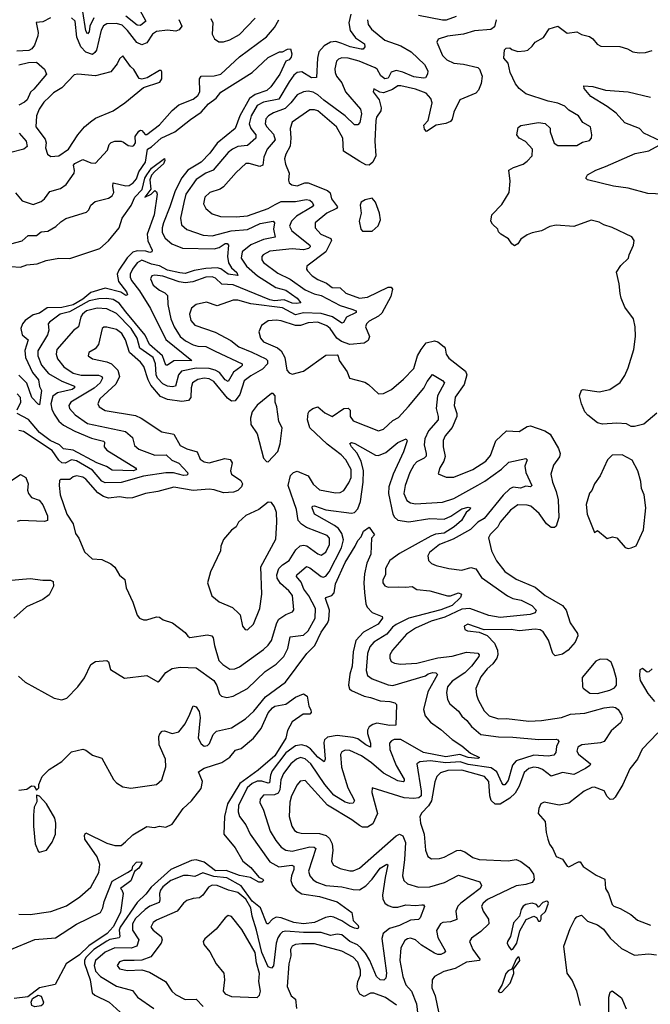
# Model space of a CAD drawing. Extents: x 1468344 to 1613994, y 525695 to 643861.
# Tile 330 of 427: x 1546570 to 1550514, y 620272 to 626425. Entities that reach past the tile are written whole.
import ezdxf

# ---------------------------------------------------------------- set-up
doc = ezdxf.new("R2010")
doc.units = 0

msp = doc.modelspace()

# ---------------------------------------------------------------- linework, layer by layer
at = {"layer": '0CON10XD'}
for points in [[(1547321.8, 626485), (1547358.5, 626415), (1547325, 626388), (1547305, 626390.9), (1547235, 626446.9)], [(1546543.5, 625343.5), (1546585, 625293.1), (1546655, 625270), (1546705, 625288.8), (1546725.3, 625304.7), (1546759.6, 625350.4), (1546825, 625370.9), (1546860.5, 625395), (1546911.4, 625465), (1546913.6, 625483.6), (1546906.5, 625515), (1546915, 625526.2), (1546965, 625551.1), (1547015, 625530), (1547045, 625529.4), (1547119.8, 625610.2), (1547130.8, 625645), (1547142.4, 625657.6), (1547165, 625666.5), (1547205, 625666.5), (1547220.6, 625660.6), (1547249.7, 625639.7), (1547275, 625634.4), (1547285, 625638.6), (1547295.4, 625655.4), (1547292, 625695), (1547315, 625729.2), (1547325, 625734.7), (1547335, 625731.5), (1547355, 625707.3), (1547365, 625706.5), (1547445, 625767.7), (1547523.5, 625856.5), (1547565, 625893.4), (1547655, 625928.7), (1547685, 625950.9), (1547697.5, 625975), (1547695.9, 626055), (1547705, 626072.7), (1547786.2, 626073.8), (1547827.5, 626085), (1547945, 626192.6), (1548113.1, 626316.9), (1548163.8, 626376.2), (1548191.5, 626425)], [(1546764, 626436), (1546715, 626412.5), (1546672.7, 626407.3), (1546685.3, 626345.3), (1546683.5, 626325), (1546663.2, 626265), (1546646.3, 626243.7), (1546627.3, 626232.7), (1546551.5, 626228.5)], [(1548641, 626459), (1548628.4, 626405), (1548636.6, 626356.6), (1548671, 626311), (1548726, 626275), (1548728.4, 626255), (1548718.3, 626241.7), (1548705, 626240.9), (1548636.2, 626255), (1548585.6, 626275.6), (1548548.3, 626288.3), (1548515, 626284.3), (1548475, 626261.2), (1548441.6, 626225), (1548431.9, 626185), (1548426.6, 626063.4), (1548395, 626062), (1548335, 626098.1), (1548305, 626094.7), (1548285, 626078), (1548255, 626037.1), (1548191.7, 625928.3), (1548095, 625910.4), (1548055, 625887.9), (1548018, 625825), (1548005.6, 625775), (1548015.7, 625745), (1548047, 625705), (1548047.5, 625685), (1547995, 625639.3), (1547935, 625633.2), (1547900.9, 625615), (1547875, 625594.6), (1547780.6, 625485), (1547735, 625466.6), (1547675, 625425.3), (1547610.5, 625335), (1547597.3, 625282.7), (1547576, 625185), (1547582.4, 625142.4), (1547615, 625114.6), (1547717.8, 625077.8), (1547775, 625075.2), (1547893.9, 625106.1), (1547995, 625114), (1548075, 625151.2), (1548156, 625165), (1548163.5, 625155), (1548157.9, 625115), (1548168.9, 625065), (1548095, 625051.3), (1548015, 625018.8), (1547961.6, 624975), (1547955.3, 624935), (1547988.6, 624885), (1548058.1, 624825), (1548172.3, 624752.3), (1548234.9, 624734.9), (1548305.3, 624685), (1548328, 624655), (1548301.6, 624651.6), (1548275, 624653.5), (1548225, 624674.1), (1548165, 624668.8), (1548135, 624674.7), (1547905, 624768.6), (1547835, 624771.6), (1547795, 624809.2), (1547775, 624817.6), (1547735, 624815.2), (1547652.3, 624787.7), (1547605, 624781.2), (1547567.4, 624787.4), (1547465, 624822.8), (1547415, 624828.9), (1547396.2, 624825), (1547387.8, 624805), (1547405.6, 624765), (1547444.3, 624735), (1547478.9, 624718.9), (1547495, 624702), (1547497.8, 624645), (1547515.8, 624555), (1547536.8, 624505), (1547575, 624445.3), (1547608, 624418), (1547655, 624393), (1547685, 624385.2), (1547735, 624383.6), (1547793.7, 624353.7), (1547961.4, 624275), (1547961.9, 624265), (1547952.9, 624255), (1547908.4, 624221.6), (1547875.2, 624164.8), (1547855, 624174.1), (1547819.6, 624219.6), (1547792, 624235), (1547754.7, 624244.7), (1547675, 624247.7), (1547581.4, 624228.6), (1547564.5, 624205.5), (1547544.8, 624135.2), (1547525, 624130.7), (1547495, 624135.6), (1547465, 624149.5), (1547431.7, 624185), (1547424.6, 624205), (1547420.3, 624275), (1547404.6, 624314.6), (1547321.3, 624371.3), (1547304.8, 624435), (1547267.2, 624495), (1547175, 624588), (1547115, 624617.3), (1547055, 624623.1), (1546988.7, 624605), (1546962.5, 624585), (1546952.5, 624567.5), (1546937.8, 624505), (1546906.5, 624483.5), (1546802.7, 624365), (1546799.2, 624335), (1546807.7, 624305), (1546845.6, 624255.6), (1546905.8, 624215.8), (1546955, 624204.5), (1547063.4, 624203.4), (1547083.3, 624195), (1547089.2, 624185), (1547072.9, 624155), (1547037.2, 624122.8), (1546890.5, 624035), (1546877.3, 624015), (1546881.2, 623995), (1546917.1, 623955), (1546995, 623901), (1547231.9, 623851.9), (1547276.4, 623815), (1547288.5, 623765), (1547315, 623741.1), (1547415, 623703.2), (1547485.5, 623705), (1547521.5, 623671.5), (1547565, 623654.5), (1547619.5, 623595), (1547622.9, 623585), (1547615, 623578.1), (1547595, 623577.5), (1547532.5, 623592.5), (1547485, 623593.5), (1547345, 623573.1), (1547205, 623533.8), (1547105, 623529.8), (1547085, 623540.2), (1547025, 623609.3), (1546925, 623668.8), (1546895, 623673.6), (1546855, 623652.7), (1546835, 623655.7), (1546815, 623673.2), (1546773.6, 623733.6), (1546595, 623851.8), (1546565, 623857.9)], [(1548744.7, 626425), (1548750.3, 626395), (1548769.7, 626365), (1548855, 626297), (1548955, 626260.8), (1549017.9, 626225), (1549102.7, 626145), (1549121.9, 626105), (1549120, 626085), (1549108.2, 626061.8), (1549095, 626058.9), (1549035, 626068.6), (1548967.6, 626097.6), (1548925, 626106.8), (1548893.9, 626096.1), (1548875, 626058.8), (1548855, 626056.4), (1548828.4, 626075), (1548806.7, 626115), (1548794.6, 626125), (1548694.4, 626165), (1548625, 626184.3), (1548585, 626186.1), (1548565, 626179.1), (1548551.8, 626165), (1548541.9, 626118.1), (1548543.2, 626095), (1548552.6, 626072.6), (1548585, 626029.5), (1548608.3, 625975), (1548702.1, 625865), (1548707.3, 625837.3), (1548697.9, 625782.1), (1548685, 625767.8), (1548665, 625768.5), (1548604.9, 625824.9), (1548473, 625923), (1548435.8, 625955), (1548405, 625971.7), (1548375, 625979), (1548345.8, 625974.2), (1548305, 625956.4), (1548266.6, 625905), (1548229.8, 625870.2), (1548156.8, 625843.2), (1548126.4, 625825), (1548110.4, 625805), (1548106.6, 625775), (1548116.8, 625755), (1548158.7, 625708.7), (1548167.3, 625675), (1548118.3, 625615), (1548097.1, 625565), (1548090, 625515), (1548072.6, 625507.4), (1548005, 625526.2), (1547984.1, 625525.9), (1547925, 625470), (1547845, 625380.4), (1547823.6, 625366.4), (1547758.6, 625345), (1547728.1, 625315), (1547719.5, 625275), (1547734.4, 625245), (1547775, 625212.5), (1547825.4, 625195.4), (1547925, 625193.2), (1547995, 625198.8), (1548125, 625244.4), (1548169, 625271), (1548205, 625289.4), (1548295, 625288.9), (1548361.7, 625301.7), (1548385, 625297.1), (1548400, 625285), (1548407.5, 625265), (1548398.9, 625255), (1548302.3, 625197.7), (1548270.3, 625165), (1548258.4, 625135), (1548273.3, 625105), (1548385.5, 625015), (1548387.3, 625005), (1548376.9, 624995), (1548345, 624987.2), (1548275, 624992.7), (1548135, 624978.4), (1548093.7, 624956.3), (1548084.7, 624945.3), (1548084.6, 624925), (1548095, 624908.1), (1548185, 624841.1), (1548262.6, 624802.6), (1548355, 624737.8), (1548411.5, 624711.5), (1548455, 624702.2), (1548575, 624639.3), (1548647, 624617), (1548675.7, 624605), (1548674.4, 624595), (1548615, 624565.8), (1548595, 624532.5), (1548585, 624527.7), (1548527.6, 624567.6), (1548455, 624589.5), (1548345, 624594.1), (1548295, 624580), (1548215, 624625.1), (1548015, 624649.1), (1547935, 624672.7), (1547905, 624672.3), (1547805, 624637.1), (1547739.7, 624659.7), (1547675, 624645.5), (1547645, 624621.4), (1547632.3, 624585), (1547640.8, 624545), (1547665, 624516.4), (1547793.1, 624473.1), (1547891.1, 624421.1), (1547940.2, 624380.2), (1548022.7, 624347.3), (1548110.4, 624305), (1548119.7, 624295), (1548119.7, 624275), (1548089.9, 624240.1), (1548015, 624200.3), (1547975, 624167.3), (1547947, 624083), (1547917.4, 624042.6), (1547895, 624042), (1547869.5, 624059.5), (1547785, 624163.6), (1547755, 624180.2), (1547725, 624184.8), (1547685, 624177.1), (1547652.1, 624155), (1547643.3, 624125), (1547641.5, 624065), (1547625.3, 624044.7), (1547585, 624039.1), (1547495, 624051.2), (1547451, 624071), (1547391.3, 624141.3), (1547373.3, 624175), (1547347.8, 624257.8), (1547326.7, 624285), (1547257.7, 624345), (1547232.9, 624425), (1547208.8, 624465), (1547175, 624489.4), (1547115.5, 624504.5), (1547096.6, 624503.4), (1547085.5, 624494.5), (1547063.8, 624395), (1547042.6, 624367.4), (1547002, 624345), (1546998, 624325), (1547026.2, 624305), (1547116.1, 624286.1), (1547145, 624274.1), (1547184.1, 624235), (1547193.8, 624195), (1547171.8, 624148.2), (1547071.2, 624055), (1547058.5, 624025), (1547066.9, 624005), (1547105, 623983.8), (1547295, 623951.3), (1547329.2, 623935), (1547459.1, 623849.1), (1547535, 623835.4), (1547574.4, 623765), (1547615, 623744.2), (1547679.4, 623725), (1547698.5, 623678.5), (1547725, 623661.8), (1547755, 623656.2), (1547853.8, 623683.8), (1547886, 623676), (1547898.2, 623655), (1547888.9, 623605), (1547894.5, 623585), (1547952.5, 623545), (1547963.3, 623525), (1547956.7, 623505), (1547935, 623482.5), (1547908.5, 623471.5), (1547845, 623467.7), (1547786.6, 623486.6), (1547755, 623490.4), (1547655, 623482.9), (1547535, 623504.5), (1547435, 623476.2), (1547356.7, 623465), (1547275, 623437.1), (1547245, 623434.5), (1547193.8, 623443.8), (1547125, 623435.8), (1547095, 623444.7), (1547058.8, 623468.8), (1546985, 623552.7), (1546965, 623566.8), (1546924.7, 623575.3), (1546905, 623568.5), (1546885, 623551.1), (1546825, 623551.2), (1546818.8, 623545), (1546816.7, 623513.3), (1546822.5, 623455), (1546865.5, 623335), (1546905.4, 623275), (1546919.1, 623215), (1546940, 623185), (1546975, 623098.8), (1547023.3, 623055), (1547085, 623051.4), (1547141.2, 623025), (1547164.5, 623004.5), (1547195, 622953.3), (1547227.3, 622927.3), (1547236, 622875), (1547278.8, 622785), (1547305, 622703.3), (1547318.8, 622685), (1547345, 622674.4), (1547365, 622674.2), (1547425, 622694.2), (1547445, 622692), (1547467.5, 622675), (1547526.7, 622656.7), (1547605.3, 622595.3), (1547621.8, 622571.8), (1547635, 622564.3), (1547745, 622580.4), (1547772, 622575), (1547781.2, 622561.2), (1547788, 622515), (1547815, 622421.4), (1547841.1, 622395), (1547885, 622366.9), (1547915, 622367.8), (1547945, 622381.8), (1548095, 622490), (1548125, 622515.5), (1548144.6, 622545), (1548178.1, 622655), (1548190.7, 622679.3), (1548235, 622707.9), (1548275.9, 622724.1), (1548285, 622737.5), (1548276.4, 622826.4), (1548254.6, 622855), (1548202.3, 622902.3), (1548180.4, 622935), (1548178, 622955), (1548190.5, 622995), (1548215, 623019.1), (1548255.4, 623045), (1548297.2, 623112.8), (1548325, 623136.5), (1548345, 623140.9), (1548366.8, 623136.8), (1548435, 623086.2), (1548455, 623079.6), (1548485, 623097.1), (1548508.8, 623145), (1548507.1, 623185), (1548492.7, 623202.7), (1548365, 623252.5), (1548332, 623272), (1548311.9, 623295), (1548302.6, 623365), (1548248.7, 623515), (1548265, 623576.9), (1548283.7, 623596.3), (1548305.4, 623604.6), (1548373.6, 623575), (1548405, 623521.8), (1548445, 623487.1), (1548545, 623468.5), (1548575, 623470.8), (1548597.4, 623482.6), (1548629.4, 623530.6), (1548643.5, 623565), (1548643.4, 623615), (1548610.9, 623675), (1548581.1, 623705), (1548492.4, 623772.4), (1548384.6, 623874.6), (1548371.4, 623925), (1548374, 623966), (1548380.7, 623979.3), (1548403.9, 623996.1), (1548435, 624006.7), (1548478.1, 623968.1), (1548525, 623945.4), (1548597.8, 623995), (1548625, 623997.8), (1548637.1, 623985), (1548636.2, 623945), (1548655, 623919.1), (1548815, 623855.5), (1548845, 623866.5), (1548905, 623920.8), (1548940.4, 623939.6), (1549003, 624007), (1549097.9, 624122.1), (1549119.6, 624165), (1549152.4, 624207.6), (1549215, 624169.6), (1549226.8, 624155), (1549182.9, 624075), (1549175.3, 623995), (1549188.6, 623945), (1549187.5, 623925), (1549126.8, 623855), (1549103.8, 623805), (1549099.2, 623769.1), (1549113.5, 623715), (1549111.7, 623698.3), (1549100, 623685), (1549055, 623661.6), (1549035, 623641.2), (1549009.5, 623595), (1548981.9, 623515), (1548973.1, 623465), (1548990.9, 623420.9), (1549014, 623405), (1549045, 623398.9), (1549215, 623410.5), (1549285, 623431.9), (1549434.8, 623515.2), (1549479.6, 623540.4), (1549583.2, 623616.8), (1549629.2, 623660.9), (1549735, 623682), (1549743.8, 623675), (1549730.6, 623635), (1549736.5, 623595), (1549772.5, 623515), (1549764.2, 623505.8), (1549735, 623510), (1549702.4, 623497.6), (1549656.7, 623503.3), (1549635, 623494), (1549595, 623454.5), (1549475, 623308.6), (1549434.9, 623285.1), (1549390.8, 623239.2), (1549281.2, 623178.8), (1549195.2, 623144.8), (1549133.3, 623095), (1549123.1, 623075), (1549127.8, 623045), (1549145, 623026.7), (1549174.1, 623014.1), (1549255, 622994.5), (1549334.6, 622984.6), (1549392.3, 623002.3), (1549423.2, 622993.2), (1549458.7, 622938.7), (1549620.6, 622825), (1549655, 622808.5), (1549706.8, 622796.8), (1549773.3, 622765), (1549800, 622735), (1549795, 622717.5), (1549761.9, 622708.1), (1549575, 622688.4), (1549505, 622701.2), (1549385, 622746.2), (1549335, 622742.2), (1549228.6, 622691.4), (1549143.8, 622666.2), (1549045, 622623.2), (1548989.6, 622585), (1548901.5, 622485), (1548885.6, 622455), (1548884.4, 622435), (1548894.6, 622414.6), (1548915, 622403.5), (1548951.7, 622398.3), (1549055, 622404.1), (1549185, 622437.6), (1549275, 622448.4), (1549365, 622473.3), (1549435.6, 622465.6), (1549444.6, 622455), (1549442.8, 622445), (1549395.8, 622385), (1549355, 622344.1), (1549275, 622291.6), (1549245.4, 622255), (1549238.7, 622221.3), (1549246.7, 622176.7), (1549259.8, 622149.8), (1549315, 622104.5), (1549335, 622073.6), (1549366.2, 622046.2), (1549395, 622007.7), (1549455, 621958.7), (1549565, 621942.9), (1549655, 621942.1), (1549817.3, 621927.3), (1549925, 621928.7), (1549936.7, 621925), (1549942.5, 621915), (1549927.8, 621882.2), (1549923.6, 621845), (1549910.8, 621829.2), (1549875, 621823.1), (1549785, 621829.1), (1549675, 621793.3), (1549653.4, 621766.6), (1549625, 621670), (1549605, 621642.7), (1549595, 621643.5), (1549585, 621656.9), (1549555.1, 621725.1), (1549518.9, 621748.9), (1549375, 621769.8), (1549325, 621787.6), (1549235, 621781.6), (1549136.8, 621793.2), (1549072.9, 621787.1), (1549054.4, 621775), (1549080.7, 621605), (1549080.3, 621575), (1549067.2, 621562.8), (1549035, 621558), (1548975, 621563.2), (1548774.2, 621625.8)], [(1547565, 626425.3), (1547585.4, 626385.4), (1547568.6, 626361.4), (1547546.1, 626353.9), (1547495, 626360), (1547425, 626350.9), (1547401.8, 626335), (1547365, 626280.4), (1547335, 626268.2), (1547302.8, 626282.8), (1547245, 626357.8), (1547211.2, 626391.2), (1547175, 626401.9), (1547115, 626398.8), (1547095, 626386), (1547079.5, 626360.5), (1547049.8, 626235), (1547040.9, 626219.1), (1547025, 626207.8), (1546985, 626221), (1546953.3, 626255), (1546927.7, 626315), (1546916.5, 626415), (1546895, 626435.8)], [(1547034.3, 626435.7), (1547008.8, 626385), (1547005, 626350), (1546995, 626337.1), (1546985, 626356.2), (1546964.5, 626475.5)], [(1547765, 626432.5), (1547777.5, 626405), (1547774.6, 626335), (1547789.2, 626305), (1547815, 626287.1), (1547845, 626285.6), (1547885, 626298.2), (1547945, 626331.8), (1548043.3, 626435)], [(1549550, 626425), (1549539.4, 626380.6), (1549517.1, 626362.9), (1549415, 626355.9), (1549345, 626334.6), (1549245, 626321.1), (1549187.1, 626302.9), (1549180, 626285), (1549215, 626201.2), (1549242, 626175), (1549285, 626152.7), (1549345, 626148), (1549435.9, 626125.9), (1549446.2, 626115), (1549463, 626073), (1549457.1, 626027.1), (1549440.8, 625985), (1549423.3, 625966.7), (1549323.8, 625925), (1549285, 625848.1), (1549275.7, 625804.3), (1549265, 625789.1), (1549235, 625775.4), (1549174.5, 625765.5), (1549115, 625725.8), (1549101.5, 625741.5), (1549097.3, 625765), (1549124.5, 625795.5), (1549149.8, 625905), (1549142.4, 625932.4), (1549113.1, 625965), (1549045, 625991.8), (1548955, 626011.8), (1548935, 626010.7), (1548901.3, 625988.7), (1548845, 625968.2), (1548822.4, 625972.4), (1548785, 625992.5), (1548782, 625975), (1548817.8, 625925), (1548831.8, 625875), (1548828.8, 625855), (1548802.8, 625815), (1548797.6, 625795), (1548791.5, 625665), (1548796.7, 625575), (1548780, 625535), (1548755, 625516.9), (1548735, 625517.5), (1548697.9, 625537.9), (1548595, 625604.1), (1548592, 625685), (1548550.8, 625755), (1548435, 625855.5), (1548415, 625862.2), (1548385, 625861.8), (1548273.6, 625785), (1548262.1, 625745), (1548266.7, 625685), (1548262.3, 625635), (1548234, 625585), (1548226.8, 625555), (1548231.8, 625521.8), (1548256.4, 625465), (1548252.1, 625422.1), (1548256.5, 625406.5), (1548273.3, 625393.3), (1548305, 625387.3), (1548354.2, 625405.7), (1548375, 625406.4), (1548495, 625357.6), (1548512.9, 625342.9), (1548520.3, 625305), (1548558.8, 625255), (1548552.7, 625245), (1548490.4, 625215), (1548418.1, 625155), (1548417.5, 625125), (1548454.6, 625085), (1548516.7, 625056.7), (1548520, 625045), (1548484.7, 624975), (1548365.6, 624885), (1548364.3, 624865.7), (1548370, 624855), (1548400, 624825), (1548435, 624802.2), (1548488.8, 624778.8), (1548525, 624751.4), (1548575, 624748.8), (1548609.5, 624715), (1548695, 624685.7), (1548745, 624690.9), (1548875, 624753.3), (1548894.2, 624754.2), (1548901.7, 624741.7), (1548890.5, 624695), (1548835, 624590), (1548815, 624572), (1548755, 624541.2), (1548738.5, 624525), (1548732.9, 624505), (1548758.5, 624445), (1548748.9, 624421.1), (1548725, 624403.1), (1548635.8, 624395.8), (1548583.7, 624413.7), (1548553.9, 624433.9), (1548511.2, 624495), (1548492, 624512), (1548435, 624533.8), (1548375, 624531.6), (1548325.6, 624514.4), (1548295, 624514.3), (1548205, 624544.1), (1548175, 624547.1), (1548125, 624543.2), (1548082.5, 624515), (1548065.5, 624475), (1548075.5, 624435), (1548095, 624412.5), (1548183.4, 624373.4), (1548205.9, 624355.9), (1548229.2, 624315), (1548241.2, 624235), (1548255, 624217.5), (1548275, 624210), (1548345, 624228), (1548485, 624328.2), (1548555, 624330), (1548562.3, 624322.3), (1548567.5, 624295), (1548618, 624225), (1548633.8, 624185), (1548729.7, 624159.7), (1548752.9, 624145), (1548815, 624086), (1548845, 624090), (1548895, 624114.4), (1548971.3, 624178.7), (1549035.5, 624245), (1549059.3, 624325), (1549080.8, 624365), (1549113.3, 624405), (1549165, 624418.9), (1549185, 624412.2), (1549225, 624380.5), (1549231.7, 624371.7), (1549237.7, 624335), (1549255, 624310.5), (1549359.5, 624229.5), (1549367.2, 624205), (1549350.3, 624145), (1549294.7, 624065.3), (1549287.7, 624015), (1549305.3, 623965), (1549305.3, 623945), (1549274.4, 623875.6), (1549231.8, 623825), (1549217.9, 623795), (1549218.2, 623755), (1549232.1, 623695), (1549223.6, 623666.4), (1549198.1, 623625), (1549186.7, 623586.7), (1549237, 623567), (1549285, 623566.7), (1549405, 623613.3), (1549485, 623666.2), (1549515, 623701.9), (1549547.4, 623792.6), (1549615, 623855.5), (1549695, 623852.5), (1549745, 623882.2), (1549765, 623886.9), (1549855, 623856.7), (1549887.1, 623835), (1549939.6, 623745), (1549950, 623715), (1549945.8, 623694.2), (1549908.3, 623641.7), (1549892.7, 623585), (1549902.7, 623535), (1549926.1, 623476.1), (1549938, 623425), (1549942.9, 623315), (1549925, 623260), (1549915, 623251.4), (1549895, 623252.2), (1549865, 623273.8), (1549818.9, 623338.9), (1549766.4, 623385), (1549745, 623391.6), (1549685, 623392.7), (1549639.9, 623360.1), (1549574.6, 623285), (1549560.9, 623255), (1549512.6, 623207.4), (1549501.9, 623188.1), (1549520.4, 623105), (1549553, 623043), (1549605, 622977.5), (1549675, 622929.6), (1549795, 622879.3), (1549857.4, 622827.4), (1549964.5, 622764.5), (1549988.1, 622735), (1550012.1, 622655), (1550059.5, 622589.5), (1550060.6, 622575), (1550045, 622535.8), (1550000.6, 622485), (1549965, 622460.5), (1549920, 622450), (1549905, 622463.3), (1549877.5, 622547.5), (1549845, 622598.8), (1549825, 622613.1), (1549795, 622615.7), (1549695, 622606.4), (1549645, 622613.3), (1549475, 622612), (1549372.7, 622647.3), (1549351.2, 622635), (1549355, 622613.3), (1549370, 622605), (1549445, 622596.7), (1549495, 622576), (1549539.1, 622529.1), (1549558.3, 622485), (1549560.7, 622455), (1549553.6, 622435), (1549530.2, 622399.8), (1549495, 622368.8), (1549455, 622317.8), (1549422.9, 622245), (1549426.7, 622205), (1549437.3, 622175), (1549476.2, 622105), (1549506.9, 622075), (1549565, 622056.1), (1549615, 622057.5), (1549755, 622040.5), (1549834.3, 622045.7), (1549958.8, 622065), (1550015, 622085.7), (1550105, 622092), (1550225, 622125.3), (1550275, 622131.8), (1550297.1, 622127.1), (1550314.2, 622115), (1550335, 622080), (1550339.5, 622055), (1550328.8, 622031.2), (1550269.8, 621980.2), (1550225.2, 621914.8), (1550203.6, 621906.4), (1550085.9, 621894.1), (1550061.3, 621878.7), (1550055.5, 621855), (1550064.6, 621835), (1550140.6, 621775), (1550136.7, 621765), (1550108.9, 621745), (1550035, 621708.4), (1549965, 621719.8), (1549895, 621698.7), (1549839.4, 621739.4), (1549815, 621749.8), (1549785, 621753), (1549755, 621746.2), (1549725, 621720.5), (1549694.8, 621635), (1549669.5, 621590.5), (1549635, 621559.8), (1549575, 621523.8), (1549545, 621522.1), (1549520, 621545), (1549511, 621575), (1549503.6, 621663.6), (1549478.2, 621695), (1549335, 621734.4), (1549247.5, 621732.5), (1549202.3, 621717.7), (1549178.2, 621695), (1549167.3, 621662.7), (1549146.8, 621543.2), (1549128.1, 621511.9), (1549085, 621469.2), (1549072.9, 621445), (1549077.8, 621405), (1549099.2, 621335), (1549108.5, 621235), (1549122.5, 621195), (1549145, 621181.4), (1549195, 621183.3), (1549225, 621192.2), (1549305, 621233.8), (1549325, 621236.2), (1549355, 621225.4), (1549405, 621188.8), (1549445, 621176.2), (1549625, 621168.9), (1549675, 621176.9), (1549705, 621163.6), (1549755, 621126.2), (1549784.5, 621084.5), (1549787.8, 621055), (1549775, 621033.8), (1549735, 621020.3), (1549675, 621012.1), (1549496.6, 620926.6)], [(1549300, 626445), (1549237.4, 626422.6), (1549215, 626421.2), (1549065, 626450.6)], [(1550555, 623965.4), (1550473.1, 623896.9), (1550415, 623882.3), (1550395, 623883.8), (1550365, 623898.7), (1550305, 623904.6), (1550215, 623896.4), (1550184, 623905), (1550123.1, 623953.1), (1550105.6, 623975), (1550084.2, 624025), (1550072.5, 624075), (1550085, 624110), (1550095, 624114), (1550195, 624099.5), (1550262, 624115), (1550325, 624157.1), (1550355, 624201.2), (1550375, 624250), (1550410.8, 624365), (1550420.8, 624445), (1550419.2, 624505), (1550408.8, 624555), (1550355, 624627.5), (1550331.2, 624685), (1550326.1, 624713.9), (1550320, 624775), (1550302.5, 624847.5), (1550330.5, 624889.5), (1550378.8, 624935), (1550382, 624955), (1550410, 625015), (1550412.5, 625045), (1550398.3, 625068.3), (1550275, 625126.2), (1550222.7, 625142.7), (1550195, 625158.8), (1550145, 625171.2), (1550035, 625132), (1549925, 625140), (1549885, 625132), (1549834.3, 625105.7), (1549776, 625094), (1549745, 625080), (1549705, 625052.5), (1549686.7, 625025), (1549665, 625012.5), (1549647.5, 625025), (1549627.5, 625055), (1549580, 625085), (1549565, 625100), (1549560, 625115), (1549526.7, 625146.7), (1549516.4, 625166.4), (1549524.2, 625205), (1549585, 625270.8), (1549631.2, 625345), (1549638.8, 625415), (1549628.8, 625485), (1549657.8, 625502.2), (1549718.8, 625521.2), (1549745, 625540), (1549775.4, 625574.6), (1549778.1, 625615), (1549733.9, 625663.9), (1549694.2, 625684.2), (1549680, 625705), (1549688.3, 625751.7), (1549705, 625763.3), (1549815, 625782.5), (1549857, 625777), (1549887, 625747), (1549888.8, 625725), (1549913, 625653), (1549935, 625639.4), (1550055, 625638.1), (1550089.8, 625660.2), (1550135, 625670.8), (1550146, 625685), (1550149.2, 625705), (1550141.2, 625755), (1550093.3, 625783.3), (1550065, 625824.2), (1550005, 625858.8), (1549980, 625885), (1549936.4, 625903.6), (1549875, 625916.5), (1549735, 625961.3), (1549695, 625994.7), (1549671.2, 626025), (1549638.1, 626095), (1549625, 626152.5), (1549597.5, 626185), (1549603, 626237), (1549613, 626247), (1549635, 626250), (1549648.3, 626238.3), (1549685, 626226.7), (1549729.5, 626230.5), (1549747.5, 626235), (1549775, 626258.8), (1549794.5, 626285.5), (1549846.9, 626313.1), (1549882.6, 626367.4), (1549935, 626384.3), (1549995, 626340), (1550055, 626350), (1550085, 626332.9), (1550135, 626319.4), (1550155.8, 626305), (1550181.7, 626271.7), (1550205, 626260), (1550323.1, 626256.9), (1550372.1, 626242.1), (1550405, 626224.3), (1550445, 626218.1), (1550485, 626220), (1550525, 626231.9)], [(1546515, 625024.3), (1546585, 625042.2), (1546622.9, 625077.1), (1546675, 625075.6), (1546705, 625099.5), (1546745.9, 625104.1), (1546797.4, 625132.6), (1546827.2, 625162.8), (1546858.2, 625181.8), (1546987.2, 625222.8), (1547002.6, 625237.4), (1547015.7, 625265), (1547042.1, 625287.9), (1547125, 625310), (1547149.2, 625325), (1547159.5, 625345), (1547152.2, 625385), (1547155, 625405.6), (1547235, 625387.2), (1547255, 625389.7), (1547280, 625405), (1547300.5, 625429.5), (1547316.2, 625475), (1547356.6, 625535), (1547369.4, 625615), (1547395, 625629.7), (1547455, 625683.8), (1547540, 625725), (1547639.5, 625800.5), (1547705, 625847.4), (1547751.5, 625898.5), (1547799.8, 625935), (1547828.8, 625971.2), (1548025.3, 626094.7), (1548125, 626189.1), (1548195, 626224.2), (1548215, 626223.8), (1548245, 626241.1), (1548265, 626242.5), (1548272.6, 626212.6), (1548268.9, 626191.1), (1548255, 626174.5), (1548235, 626166), (1548196.4, 626085), (1548140.5, 626005), (1548115, 625983.2), (1548042.8, 625957.2), (1548007.8, 625932.2), (1547947.6, 625825), (1547917.8, 625745), (1547805, 625653), (1547759.7, 625590.3), (1547705.4, 625534.6), (1547622.6, 625485), (1547584.3, 625435.7), (1547542.2, 625355), (1547510.4, 625255), (1547470, 625155), (1547461.5, 625125), (1547461.6, 625095), (1547480.5, 625060.5), (1547521.8, 625025), (1547587.8, 624997.8), (1547787.3, 624992.7), (1547818, 625002), (1547855, 625027.2), (1547867.4, 625027.4), (1547876.9, 625015), (1547869.8, 624945), (1547876.5, 624905), (1547894.2, 624874.2), (1547927.5, 624845), (1547934, 624826), (1547875, 624834.5), (1547827.7, 624867.7), (1547805, 624873.9), (1547735, 624870.8), (1547662.3, 624857.7), (1547605, 624839.6), (1547572.8, 624842.8), (1547495, 624860.5), (1547445, 624887.8), (1547395, 624896.7), (1547335, 624922), (1547305, 624905.8), (1547275, 624866.6), (1547262.2, 624835), (1547262, 624815), (1547270.2, 624795), (1547319.8, 624729.8), (1547389.3, 624619.3), (1547485, 624425.9), (1547648, 624295), (1547535, 624293.4), (1547495, 624267.1), (1547485, 624266.7), (1547464.2, 624325), (1547381.9, 624395), (1547355, 624454.4), (1547235, 624600.2), (1547193.5, 624653.5), (1547155, 624675.5), (1547115, 624682.7), (1547065, 624680.9), (1547005, 624667.1), (1546880.9, 624599.1), (1546823.8, 624585), (1546756.5, 624535), (1546748.1, 624525), (1546752.3, 624485), (1546743.4, 624455), (1546684.8, 624355), (1546683.9, 624325), (1546706.2, 624266.2), (1546750.3, 624215), (1546835, 624165.9), (1546913.1, 624135), (1546913.3, 624125), (1546898.5, 624115), (1546807.3, 624092.7), (1546777.2, 624072.8), (1546765.7, 624024.3), (1546770.7, 623990.7), (1546785, 623958.9), (1546815, 623915.9), (1546845, 623891.2), (1546915, 623853.3), (1547020.2, 623809.8), (1547095, 623790.5), (1547100.5, 623785), (1547097.9, 623755), (1547115.2, 623735.2), (1547295.4, 623625), (1547300, 623615), (1547283.2, 623606.8), (1547149.4, 623609.4), (1547112.8, 623632.8), (1547052.4, 623655), (1546905, 623734), (1546845, 623743.8), (1546818.6, 623768.6), (1546760.6, 623795), (1546695, 623844.5), (1546625, 623926.1), (1546555.5, 623965)], [(1546765, 625569.4), (1546815, 625573.5), (1546875, 625615.6), (1546934.3, 625705.7), (1546974.8, 625755.2), (1547012.6, 625787.4), (1547045, 625808.8), (1547155, 625855.6), (1547227.5, 625905), (1547345, 626001.2), (1547446.7, 626035), (1547459.2, 626055), (1547458.8, 626098.8), (1547455, 626107.5), (1547445, 626106.7), (1547367.7, 626062.3), (1547335, 626053.8), (1547318.3, 626058.3), (1547285, 626113.3), (1547263.2, 626133.2), (1547215, 626200), (1547195, 626180), (1547180, 626150), (1547141.2, 626098.8), (1547045, 626074.5), (1546935, 626084), (1546910.5, 626079.5), (1546835, 625999.4), (1546781.9, 625968.1), (1546757.6, 625942.4), (1546721.3, 625908.7), (1546692.3, 625865), (1546676.1, 625825), (1546670.8, 625755), (1546729.1, 625679.1), (1546735.8, 625655), (1546731.1, 625625), (1546743.6, 625583.6), (1546765, 625569.4)], [(1546565, 626143.4), (1546625, 626158.4), (1546675, 626158.8), (1546726.4, 626115), (1546738.9, 626085), (1546658.8, 625991.2), (1546638.4, 625971.6), (1546616.3, 625925), (1546600.4, 625909.6), (1546565, 625891.1)], [(1550580, 625665), (1550473.8, 625715), (1550445.8, 625745), (1550355, 625780), (1550301.1, 625841.1), (1550245, 625882.9), (1550143.1, 625945), (1550101.2, 625995), (1550098.3, 626011.7), (1550155, 626008.1), (1550235, 625985.6), (1550375, 625974.2), (1550515, 625940.9)], [(1546566.2, 625715), (1546610, 625665), (1546617.3, 625632.7), (1546597.1, 625615), (1546514.8, 625595.2)], [(1550645, 625331.7), (1550499.8, 625339.8), (1550375, 625371.8), (1550283.7, 625383.7), (1550121.2, 625425), (1550111.2, 625435), (1550122.5, 625455), (1550173.3, 625485), (1550233.4, 625506.6), (1550420.2, 625589.8), (1550505, 625605.8), (1550568.8, 625641.2)], [(1546515, 624882.4), (1546575, 624879.4), (1546615, 624892.9), (1546680, 624900), (1546735, 624919.6), (1546815, 624934.5), (1546885, 624932.5), (1547071.5, 624995), (1547125, 625042.9), (1547193, 625125), (1547210.8, 625185), (1547266.8, 625263.2), (1547290.6, 625315), (1547336.1, 625363.9), (1547353.2, 625435), (1547365, 625454.7), (1547395, 625496.2), (1547475, 625557.3), (1547479.1, 625545), (1547470, 625525), (1547415, 625476.8), (1547395, 625452.9), (1547385, 625423.3), (1547391.2, 625365), (1547353.3, 625315), (1547392.5, 625335), (1547415, 625357.5), (1547425, 625350), (1547430, 625335), (1547411.9, 625205), (1547368, 625085), (1547372.2, 625042.2), (1547398.8, 624985), (1547396.7, 624975), (1547385, 624970.8), (1547358.5, 624978.5), (1547305, 624981.5), (1547277.6, 624972.4), (1547243.1, 624936.9), (1547189.9, 624860.1), (1547179.2, 624835), (1547188.3, 624788.3), (1547239.3, 624725), (1547243.8, 624705), (1547235, 624701.5), (1547202.3, 624722.3), (1547105, 624746.9), (1547015, 624721.2), (1546965, 624677.5), (1546905, 624642.5), (1546835, 624625.8), (1546742.7, 624625)], [(1548775, 625102.5), (1548812.3, 625137.7), (1548826.2, 625175), (1548820.8, 625215), (1548795.7, 625285), (1548775, 625310), (1548730.8, 625299.2), (1548705.6, 625284.4), (1548700, 625265), (1548706.9, 625215), (1548694.5, 625165), (1548703.1, 625115), (1548715, 625102.5), (1548775, 625102.5)], [(1546742.7, 624625), (1546695, 624591.1), (1546655, 624579.8), (1546603.8, 624546.2), (1546587.8, 624525), (1546577.9, 624495), (1546586.2, 624456.2), (1546623.4, 624423.4), (1546602.7, 624357.3), (1546606, 624315), (1546651, 624221), (1546687.8, 624175), (1546693.6, 624133.6), (1546707.1, 624107.1), (1546695, 624018), (1546685, 624022), (1546646.7, 624065), (1546615, 624153.1), (1546565, 624202.7)], [(1546555, 623987.5), (1546577.1, 624035), (1546575.2, 624065), (1546555, 624086.9)], [(1548125, 623662.5), (1548185, 623727.5), (1548199.5, 623775), (1548211.4, 623875), (1548191.4, 623915), (1548179.5, 624005), (1548168, 624035), (1548168, 624075), (1548155, 624090), (1548145, 624088.8), (1548055, 624017.1), (1548024.5, 623975), (1548014.5, 623935), (1548016.9, 623895), (1548055, 623836.7), (1548094.2, 623685), (1548113.8, 623665), (1548125, 623662.5)], [(1547833.3, 622196.7), (1547865, 622189.5), (1547905, 622197.1), (1547995, 622246.2), (1548105, 622351.2), (1548175, 622397.5), (1548222.5, 622445), (1548247.9, 622495), (1548262.4, 622567.6), (1548345, 622579.7), (1548375, 622605.5), (1548419, 622685), (1548420.2, 622745), (1548378.3, 622825), (1548347.2, 622867.2), (1548330.9, 622910.9), (1548302.5, 622945), (1548303.6, 622955), (1548365, 623007.1), (1548385, 623000), (1548455, 622945.3), (1548468.3, 622941.7), (1548485, 622948.5), (1548505.2, 622975), (1548582, 623125), (1548595.2, 623175), (1548585.6, 623215), (1548565, 623244.8), (1548538.3, 623265), (1548414.1, 623334.1), (1548399.4, 623375), (1548402, 623385), (1548415, 623386.2), (1548485, 623361.4), (1548645, 623342), (1548665, 623345.5), (1548685, 623368.9), (1548700.9, 623415), (1548718.2, 623535), (1548720.2, 623605), (1548706.3, 623666.3), (1548677.9, 623717.9), (1548644.6, 623755), (1548635, 623776), (1548645, 623781.8), (1548666.6, 623776.6), (1548795, 623703.6), (1548815, 623701.5), (1548860.6, 623719.4), (1548935, 623782.5), (1548987.5, 623805), (1548993.6, 623793.6), (1548971.8, 623725), (1548905.3, 623585), (1548880, 623505), (1548877.6, 623465), (1548904.8, 623334.8), (1548915.2, 623315.2), (1548935, 623298.4), (1549005, 623286.2), (1549135, 623308.3), (1549225, 623304.2), (1549267.6, 623322.4), (1549335, 623369.2), (1549375, 623378.4), (1549389.2, 623375), (1549386.5, 623365), (1549362.2, 623345), (1549333.4, 623295), (1549287.9, 623255), (1549225, 623217), (1549171, 623209), (1549141.7, 623198.3), (1548945, 623090.2), (1548885.4, 623045), (1548858.9, 622995), (1548857.5, 622955), (1548840.5, 622925), (1548841.8, 622905), (1548855, 622886.9), (1548875, 622878.1), (1548941.9, 622881.9), (1548985, 622878.8), (1549025, 622883.6), (1549055, 622864.6), (1549135, 622855.5), (1549245, 622823.9), (1549265, 622823.9), (1549315, 622843.3), (1549334.4, 622835), (1549326.2, 622815), (1549275, 622764.9), (1549205, 622736.9), (1549005, 622685.1), (1548924.1, 622645.9), (1548901.2, 622628.8), (1548865.6, 622584.4), (1548784.5, 622535.5), (1548760, 622505), (1548746.2, 622465), (1548737.1, 622357.1), (1548745.9, 622325.9), (1548775, 622305.4), (1548875, 622268.8), (1548905, 622265.3), (1549107.7, 622325), (1549125, 622336.8), (1549154.7, 622344.7), (1549172.7, 622342.7), (1549184, 622334), (1549122.1, 622225), (1549095.5, 622115), (1549105.6, 622075), (1549139.5, 622035), (1549205, 621988.5), (1549275, 621926.4), (1549335, 621887.5), (1549390.7, 621840.7), (1549445.6, 621814.4), (1549435, 621808.1), (1549375, 621813.7), (1549323.1, 621833.1), (1549235, 621819.3), (1549095, 621846.6), (1548955, 621926), (1548912.8, 621927.2), (1548895, 621919.1), (1548883.8, 621905), (1548885.9, 621865), (1548924.8, 621765), (1548975, 621680), (1548974.5, 621665.5), (1548968.1, 621661.9), (1548935, 621667.7), (1548845, 621716.5), (1548771.6, 621781.6), (1548708.8, 621825), (1548635, 621857.8), (1548605, 621860), (1548585, 621848.9), (1548576.1, 621833.9), (1548583.8, 621755), (1548621.7, 621625), (1548664.4, 621545), (1548655, 621528.1), (1548635, 621526.8), (1548605, 621535.2), (1548535, 621578.1), (1548479.6, 621645), (1548391.7, 621775), (1548355, 621807), (1548325.8, 621814.2), (1548301.8, 621805), (1548266.7, 621775), (1548221.2, 621715), (1548202.7, 621675), (1548197.3, 621612.7), (1548187.9, 621592.1), (1548165, 621581.9), (1548095, 621578.8), (1548073.5, 621555), (1548073, 621533), (1548095.9, 621485.9), (1548136.7, 621355), (1548171.3, 621295), (1548205.5, 621255), (1548235, 621236), (1548275, 621228.8), (1548385, 621256.3), (1548412, 621255), (1548422.7, 621245), (1548375.9, 621105), (1548384.6, 621075), (1548405, 621050), (1548429.2, 621035), (1548485, 621015.3), (1548585, 621006.9), (1548655, 620988.6), (1548695, 620987.1), (1548735, 621011.8), (1548775.8, 621055), (1548825, 621123.4), (1548867.4, 621147.4), (1548873.8, 621143.8), (1548855.7, 621065), (1548839.3, 620955), (1548841.3, 620931.3), (1548854.4, 620905), (1548875, 620890.5), (1548905, 620879.6), (1548935, 620880), (1548985, 620893.5), (1549045, 620889.6), (1549085, 620894.6), (1549095, 620893.1), (1549102.9, 620882.9), (1549075, 620812), (1549065, 620801.4), (1549015, 620796.9), (1548945.9, 620764.1), (1548883.8, 620745), (1548843.3, 620715), (1548835.9, 620684.1), (1548863.6, 620466.4), (1548860, 620435), (1548847.8, 620422.2), (1548824.3, 620425), (1548802.2, 620445), (1548759.4, 620545), (1548732.5, 620592.5), (1548704.3, 620625), (1548682.8, 620642.8), (1548634.1, 620664.1), (1548585, 620706.5), (1548555, 620710.9), (1548515, 620701.8), (1548455, 620721.7), (1548345, 620720.4), (1548235, 620729.3), (1548215, 620724.1), (1548199.3, 620710.7), (1548185, 620688.2), (1548174.8, 620655), (1548157.3, 620512.7), (1548145, 620497.5), (1548125, 620506.9), (1548083.9, 620595), (1548051.6, 620735), (1548023.6, 620823.6), (1548015.5, 620875), (1547985, 620929.7), (1547935, 620970.2), (1547875.7, 620985.7), (1547805, 621014.2), (1547775, 621016.7), (1547750.5, 621005), (1547715, 620954.4), (1547695, 620936.7), (1547655, 620933.3), (1547615, 620921.1), (1547594.3, 620905), (1547555.3, 620854.7), (1547425, 620797.1), (1547405, 620783.1), (1547391.5, 620755), (1547404.5, 620735), (1547454.3, 620695), (1547461.4, 620675), (1547455.7, 620655), (1547390.5, 620569.5), (1547335, 620547.3), (1547285.3, 620545.3), (1547220, 620545), (1547195, 620537.5), (1547180, 620515), (1547195, 620493.8), (1547245, 620483.8), (1547335, 620488.5), (1547383.1, 620473.1), (1547481.9, 620415), (1547521.9, 620355), (1547545, 620333.3), (1547605, 620301.9), (1547675, 620304.5), (1547718.2, 620258.2)], [(1550375, 623120), (1550395, 623123.8), (1550425, 623136.7), (1550472.7, 623237.3), (1550487.1, 623375), (1550475.8, 623455), (1550460, 623495), (1550455, 623540), (1550436, 623605), (1550401.7, 623671.7), (1550337.5, 623705), (1550275, 623704), (1550245.8, 623675), (1550201.2, 623575), (1550165.8, 623525), (1550147.7, 623482.3), (1550134.2, 623465.8), (1550112.5, 623395), (1550118.8, 623335), (1550165, 623220), (1550185, 623232.5), (1550245, 623182.5), (1550277, 623193), (1550305, 623186.7), (1550356.4, 623126.4), (1550375, 623120)], [(1546445, 623498.4), (1546575, 623583.9), (1546607.9, 623565), (1546623.4, 623525), (1546620, 623485), (1546625, 623464.4), (1546645, 623438.9), (1546691.7, 623421.8), (1546715, 623392.5), (1546743.4, 623325), (1546744.6, 623295.4), (1546725, 623289.1), (1546575, 623295.3), (1546555, 623288.2)], [(1547995, 622612.5), (1548032.8, 622647.2), (1548072.9, 622745), (1548085.6, 622835.6), (1548079.1, 623005), (1548171.4, 623178.6), (1548179.1, 623285), (1548176.5, 623345), (1548165, 623381.2), (1548145, 623407.5), (1548125, 623410), (1548066, 623364), (1547985, 623326.9), (1547939.2, 623285), (1547924, 623255), (1547895, 623234.2), (1547844.3, 623175.7), (1547828.8, 623135), (1547826.7, 623105), (1547763.3, 622975), (1547744, 622905), (1547772, 622825), (1547817.3, 622787.3), (1547901.7, 622751.7), (1547941.4, 622715), (1547948.6, 622705), (1547964.4, 622634.4), (1547980, 622615), (1547995, 622612.5)], [(1546565, 621610), (1546615, 621617.5), (1546645, 621637.5), (1546660, 621635), (1546675, 621610), (1546690, 621625), (1546690, 621645), (1546710.8, 621695), (1546755, 621739.2), (1546835, 621789.2), (1546895, 621850), (1546965, 621866.2), (1546985, 621860), (1547025, 621828), (1547085, 621809.2), (1547157, 621677), (1547176.2, 621656.2), (1547215, 621631.9), (1547265, 621623.5), (1547425, 621646.2), (1547460, 621675), (1547483.6, 621756.4), (1547481.4, 621805), (1547443.7, 621893.7), (1547441.5, 621945), (1547447.1, 621962.9), (1547461.9, 621978.1), (1547475, 621980.9), (1547525, 621964.7), (1547565, 621975.8), (1547605.5, 622024.5), (1547634.8, 622085), (1547655, 622136.7), (1547675, 622131.2), (1547692.6, 622102.6), (1547699.6, 622065), (1547687.5, 621935), (1547705, 621900.6), (1547725, 621884.6), (1547745, 621889.5), (1547757.8, 621902.2), (1547781.2, 621958.8), (1547801.8, 621978.2), (1547895, 622000), (1547983.4, 622056.6), (1548035, 622104.4), (1548107.1, 622192.9), (1548231.8, 622285), (1548365.7, 622464.3), (1548416, 622514), (1548455, 622597.3), (1548496.3, 622653.7), (1548504.4, 622675), (1548507.4, 622735), (1548482.3, 622807.7), (1548485.6, 622814.4), (1548523.3, 622826.7), (1548536.6, 622843.4), (1548545, 622898.9), (1548605, 623033.1), (1548669.1, 623135), (1548685, 623171.2), (1548705, 623193.8), (1548720.4, 623229.6), (1548755, 623254.4), (1548790, 623205), (1548770.3, 623185), (1548765.6, 623085.6), (1548741.1, 623028.9), (1548727.4, 622962.6), (1548722, 622905), (1548726, 622845), (1548735.3, 622775.3), (1548744.1, 622754.1), (1548775, 622721.4), (1548837.5, 622695), (1548839.2, 622685), (1548811.8, 622648.2), (1548721.4, 622598.6), (1548672.8, 622545), (1548655.8, 622475), (1548650.5, 622385), (1548635.2, 622334.8), (1548626.3, 622266.3), (1548633.5, 622243.5), (1548645, 622232.2), (1548725, 622197.3), (1548765, 622189.7), (1548825, 622167.8), (1548885, 622164.5), (1548916.7, 622155), (1548926, 622145), (1548923.2, 622016.8), (1548885, 622013.9), (1548805, 622028.2), (1548778.8, 622021.2), (1548755.6, 622005), (1548745.4, 621985), (1548745.3, 621965), (1548765, 621903.3), (1548765, 621880), (1548735, 621894.1), (1548685, 621930.5), (1548655, 621940.4), (1548555, 621951.8), (1548495, 621941.8), (1548475.9, 621925), (1548471.8, 621908.2), (1548481.1, 621805), (1548475, 621787.5), (1548435, 621817.3), (1548388.4, 621868.4), (1548365.1, 621885.1), (1548333, 621893), (1548295, 621887), (1548235, 621844), (1548148.4, 621731.6), (1548138.9, 621705), (1548133.3, 621656.8), (1548125, 621653), (1548085, 621666.1), (1548055, 621666.2), (1548025, 621652.5), (1547994, 621625), (1547938.7, 621515), (1547935.8, 621475.7), (1547944.8, 621444.8), (1547984.2, 621394.2), (1548010.8, 621335), (1548135, 621162.3), (1548191.1, 621131.1), (1548271.4, 621141.4), (1548285, 621135.7), (1548285.3, 621115), (1548270.2, 621075), (1548266.9, 621045), (1548277.3, 621015), (1548300, 620985), (1548335, 620962.3), (1548444.8, 620944.8), (1548555, 620913.5), (1548648, 620845), (1548656.2, 620795), (1548687.1, 620765), (1548690, 620755), (1548685, 620744.4), (1548665, 620748.2), (1548635, 620760.3), (1548585, 620793.1), (1548535, 620817.2), (1548515, 620820.6), (1548482.5, 620815), (1548415, 620782.8), (1548345, 620775.6), (1548285, 620783.9), (1548205, 620811.5), (1548175, 620815.7), (1548151.1, 620805), (1548125, 620774.4), (1548115.9, 620775.9), (1548076.1, 620875), (1548025, 620915.7), (1547955, 621012), (1547865, 621062.9), (1547785, 621070.2), (1547715, 621093.4), (1547665, 621071.2), (1547625, 621078), (1547595, 621076), (1547515, 621046.7), (1547465, 621006.2), (1547450.2, 620985), (1547443.9, 620965), (1547447.3, 620922.7), (1547442, 620908), (1547385, 620886.1), (1547355, 620864.3), (1547295, 620809.2), (1547276.5, 620775), (1547276.7, 620735), (1547316, 620675), (1547302.2, 620635), (1547267.8, 620622.2), (1547165, 620625.2), (1547105, 620597.8), (1547044.2, 620545), (1547035.3, 620515), (1547045, 620480), (1547075, 620445.2), (1547175, 620386.1), (1547275, 620358.4), (1547307, 620317), (1547409.5, 620245)], [(1546495, 622920.6), (1546635, 622933.3), (1546715, 622922.2), (1546762.5, 622922.5), (1546778.8, 622915), (1546781.4, 622885), (1546755, 622831.9), (1546715, 622801.9), (1546613.8, 622756.2), (1546534.5, 622685)], [(1550185, 622214.7), (1550260.8, 622235), (1550290.1, 622249.9), (1550303.3, 622266.8), (1550302.4, 622305), (1550287.2, 622367.2), (1550270, 622410), (1550245, 622426.2), (1550200.5, 622429.5), (1550173.2, 622416.8), (1550087.5, 622315), (1550090, 622255), (1550095, 622247.5), (1550135.8, 622215.8), (1550185, 622214.7)], [(1546562, 622322), (1546605.6, 622285.6), (1546785, 622186.2), (1546835, 622173.8), (1546865, 622186.2), (1546933.1, 622255), (1546975, 622312), (1547015.8, 622395), (1547045, 622414.3), (1547115, 622421.2), (1547125, 622412.5), (1547138, 622365), (1547225, 622310), (1547365, 622325.8), (1547435, 622287.5), (1547445, 622292.5), (1547483.7, 622346.3), (1547525, 622370.5), (1547575, 622378.7), (1547674.5, 622374.5), (1547785, 622296.4), (1547802.8, 622265), (1547820.3, 622210.3), (1547833.3, 622196.7)], [(1550525, 622367.5), (1550505, 622350), (1550495, 622347.5), (1550465, 622370), (1550448.3, 622361.7), (1550446, 622325), (1550451.9, 622295), (1550498.2, 622215), (1550541.3, 622165)], [(1546565, 620835.5), (1546635, 620832.9), (1546765, 620851.1), (1546863.3, 620886.7), (1546947, 620943), (1547016.3, 621003.7), (1547064.5, 621095), (1547072.5, 621145), (1547054.4, 621194.4), (1546977.1, 621305), (1546975, 621330), (1546985, 621343.3), (1547115, 621279.6), (1547164.7, 621264.7), (1547205, 621264.5), (1547232.6, 621287.4), (1547278.7, 621331.3), (1547365, 621383.6), (1547413.8, 621376.2), (1547445, 621384.6), (1547485, 621380), (1547525, 621397.1), (1547592.2, 621495), (1547645, 621544.5), (1547705, 621620.6), (1547712.9, 621665), (1547688.8, 621725), (1547725, 621747.5), (1547835, 621782.9), (1547885, 621817.1), (1547920.7, 621859.3), (1547955, 621870.9), (1548032.5, 621935), (1548080, 621995), (1548125, 622092.5), (1548152, 622125), (1548166.7, 622135), (1548235, 622146.9), (1548295, 622190.5), (1548345, 622212.2), (1548367.5, 622197.5), (1548379.2, 622135), (1548391.3, 622111.3), (1548394, 622095), (1548385, 622086), (1548343.3, 622085), (1548275, 622037.5), (1548246.1, 621983.9), (1548234.3, 621935), (1548166, 621825), (1548061.5, 621735), (1547947.9, 621652.1), (1547869.8, 621525), (1547852.2, 621445), (1547846.4, 621335), (1547919, 621249), (1547965, 621165.6), (1548015, 621127.8), (1548065.7, 621065.7), (1548090, 621055), (1548096, 621045), (1548085.4, 621034.6), (1548065, 621034.6), (1548014.4, 621064.4), (1547945, 621076.1), (1547861, 621109), (1547795, 621105.8), (1547725, 621161.2), (1547675, 621175.2), (1547645, 621171.3), (1547515, 621114.9), (1547392.1, 621005), (1547358.9, 620961.1), (1547305, 620908.3), (1547199.2, 620755), (1547192.7, 620735), (1547197.1, 620695), (1547192.9, 620687.1), (1547135, 620676.4), (1547115, 620666.2), (1547033.4, 620615), (1546985, 620564.8), (1546975.5, 620545), (1546976.7, 620526.7), (1547011.2, 620425), (1547024.3, 620344.3), (1547039.5, 620329.5), (1547130, 620285), (1547221.5, 620201.5)], [(1550560.6, 621969.4), (1550463, 621867), (1550434.4, 621805), (1550386.9, 621743.1), (1550342.9, 621645), (1550295, 621566.2), (1550282.5, 621555), (1550262.7, 621552.7), (1550245, 621570), (1550225.4, 621605.4), (1550165, 621628.6), (1550147.9, 621627.9), (1550100, 621605), (1550005, 621528.1), (1549945, 621515.6), (1549850, 621535), (1549828.8, 621525), (1549818, 621495), (1549812.5, 621465), (1549856.2, 621415), (1549862.5, 621345), (1549872.9, 621305), (1549883.7, 621273.7), (1549905, 621244), (1549926.2, 621196.2), (1549965, 621178.1), (1549995, 621136.2), (1550005, 621131.2), (1550065, 621163.3), (1550075, 621162.5), (1550093.8, 621133.8), (1550175, 621080), (1550230, 621055), (1550234.5, 620995), (1550253.1, 620965), (1550275, 620896.2), (1550286, 620885), (1550325, 620870.5), (1550392.4, 620832.4), (1550435, 620796.9), (1550515, 620767.1)], [(1548774.2, 621625.8), (1548773.1, 621595), (1548808.9, 621465), (1548779.3, 621400.7), (1548745, 621379.7), (1548715, 621380), (1548695, 621388.6), (1548648.5, 621425), (1548496.1, 621516.1), (1548355, 621670), (1548325, 621665.6), (1548305, 621644.4), (1548271.1, 621575), (1548260, 621535), (1548256.2, 621445), (1548271.5, 621385), (1548288.3, 621358.3), (1548305, 621347.1), (1548330.8, 621340.8), (1548445, 621339.2), (1548487.1, 621327.1), (1548508.3, 621308.3), (1548524.7, 621275), (1548528.2, 621235), (1548521.2, 621165), (1548532.1, 621142.1), (1548575, 621121.5), (1548635, 621106.1), (1548655, 621107.1), (1548696.5, 621123.5), (1548925, 621324.6), (1548945, 621334.6), (1548966.1, 621325), (1548983.9, 621283.9), (1548977.9, 621177.9), (1548963.8, 621075), (1548972.5, 621045), (1548995, 621024.5), (1549065, 621003.3), (1549135, 621006.9), (1549227.1, 621032.9), (1549315, 621078.5), (1549447.9, 621037.9), (1549458, 621015), (1549450.6, 620995), (1549328.5, 620905), (1549309.6, 620885), (1549297.3, 620855), (1549305, 620802.5), (1549265, 620787.6), (1549216.1, 620783.9), (1549202.5, 620775), (1549177.4, 620732.6), (1549185, 620690.6), (1549232.9, 620605), (1549226, 620594), (1549205, 620583.6), (1549185, 620583.1), (1549165, 620591.2), (1549082.6, 620642.6), (1549045, 620674.7), (1549015.4, 620684.6), (1548995, 620682.1), (1548978.5, 620671.5), (1548953.2, 620625), (1548948.1, 620545), (1548966.3, 620446.3), (1548984.8, 620394.8), (1549021.8, 620355), (1549052.7, 620275), (1549060, 620205)], [(1546695, 621222.5), (1546737.5, 621235), (1546773.3, 621285), (1546793.8, 621335), (1546795.8, 621405), (1546789.2, 621435), (1546738, 621525), (1546695, 621572.5), (1546675, 621580), (1546677, 621537), (1546661.2, 621505), (1546656.1, 621453.9), (1546657.5, 621385), (1546668, 621275), (1546685, 621230), (1546695, 621222.5)], [(1546505, 620609.6), (1546665, 620677.5), (1546795, 620687.5), (1546925, 620772.2), (1547075, 620846), (1547091.1, 620875), (1547098.7, 620915), (1547149.2, 621040.8), (1547245, 621096), (1547273.8, 621115), (1547278.9, 621135), (1547300.1, 621159.9), (1547333, 621163), (1547334.2, 621155), (1547316.4, 621123.6), (1547288.6, 621101.4), (1547265.4, 621044.6), (1547200, 620995), (1547208.3, 620988.3), (1547216.7, 620965), (1547201.1, 620845), (1547155, 620756.1), (1547118.1, 620715), (1547002, 620638), (1546945, 620580.3), (1546861, 620525), (1546793.1, 620396.9), (1546693.8, 620375), (1546620.9, 620319.1), (1546535, 620308.5)], [(1549496.6, 620926.6), (1549468, 620905), (1549459.2, 620885), (1549468.5, 620855), (1549503.3, 620805), (1549505.3, 620775), (1549453.6, 620726.4), (1549395.6, 620685), (1549383.5, 620665), (1549404.7, 620615), (1549447.3, 620555), (1549445.8, 620545), (1549365, 620535.2), (1549293.2, 620496.8), (1549223, 620477), (1549163.8, 620445), (1549149.2, 620425), (1549147.8, 620375), (1549169.2, 620325), (1549191.1, 620215)], [(1549645, 620612.5), (1549655, 620617.5), (1549678.8, 620655), (1549698.3, 620731.7), (1549737, 620803), (1549785, 620822.5), (1549802.5, 620815), (1549815, 620792), (1549825, 620790.8), (1549832.5, 620805), (1549832, 620828), (1549858.9, 620851.1), (1549878.6, 620905), (1549874.2, 620914.2), (1549865, 620916.9), (1549842.6, 620907.4), (1549815, 620880), (1549802.5, 620895), (1549775, 620903.8), (1549735, 620895.6), (1549718.8, 620885), (1549706.7, 620865), (1549697, 620823), (1549658.3, 620781.7), (1549640, 620695), (1549621.2, 620665), (1549618.8, 620655), (1549626.7, 620635), (1549645, 620612.5)], [(1548055, 620314.2), (1548070.3, 620329.7), (1548076.7, 620355), (1548065.8, 620415), (1548071, 620465), (1548051.1, 620531.1), (1548042.2, 620595), (1547959.1, 620739.1), (1547895, 620820), (1547875, 620826.2), (1547855, 620813.3), (1547799.3, 620740.7), (1547728.3, 620681.7), (1547718.8, 620665), (1547722, 620645), (1547759.8, 620599.8), (1547799.2, 620525), (1547846.2, 620466.2), (1547851.2, 620425), (1547843.3, 620355), (1547855, 620337.1), (1547895, 620320.8), (1548055, 620314.2)], [(1550077.8, 620265), (1550055.3, 620355), (1550025, 620423.8), (1549995, 620467.5), (1549973.7, 620636.3), (1550013.8, 620746.2), (1550042.5, 620805), (1550055, 620818.1), (1550085, 620830), (1550121.9, 620791.9), (1550185, 620769.2), (1550222.1, 620742.1), (1550263.1, 620685), (1550335, 620620.8), (1550415, 620578.8), (1550505, 620586.9), (1550552, 620582)], [(1548926.8, 620266.8), (1548858, 620315), (1548785, 620342.7), (1548765, 620341.1), (1548725, 620320.6), (1548698.2, 620335), (1548682.7, 620365), (1548680.8, 620385), (1548684.8, 620415), (1548702, 620455), (1548702.3, 620485), (1548685, 620534.5), (1548656.1, 620566.1), (1548585, 620603.4), (1548415, 620649.1), (1548335, 620650), (1548295, 620645.3), (1548275, 620634.4), (1548263.6, 620613.6), (1548265.6, 620575), (1548254.1, 620525.9), (1548242.8, 620382.8), (1548268.8, 620325), (1548294.4, 620304.4), (1548301.8, 620245)], [(1549575, 620346.7), (1549585, 620348.8), (1549638.8, 620405), (1549660, 620465), (1549658.3, 620491.7), (1549698.9, 620545), (1549695, 620566), (1549685, 620566), (1549676, 620555), (1549649.3, 620490.7), (1549625, 620481.2), (1549610.8, 620465), (1549588.8, 620395), (1549563.3, 620355), (1549575, 620346.7)], [(1550255.6, 620204.4), (1550254, 620316), (1550262.5, 620347.5), (1550275, 620356.7), (1550335, 620312), (1550364.1, 620244.1)], [(1546665, 620256.2), (1546646.7, 620265), (1546641.4, 620285), (1546651.2, 620308.8), (1546685, 620328.6), (1546705, 620324), (1546718.8, 620285), (1546715, 620270), (1546705, 620262.5), (1546665, 620256.2)]]:
    msp.add_lwpolyline(points, dxfattribs=at)

doc.saveas('drawing.dxf')
